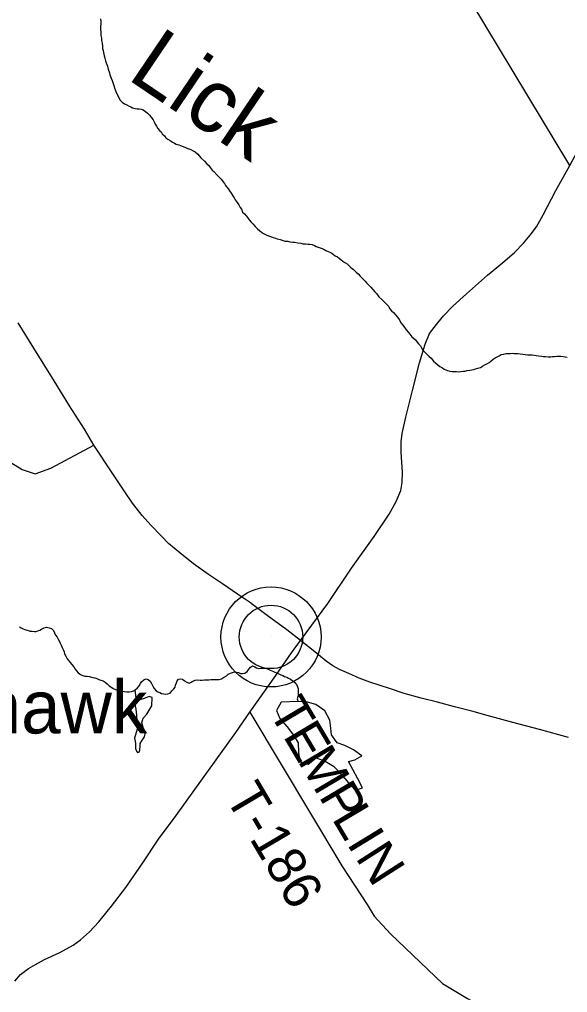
# Model space of a CAD drawing. Extents: x 1310247 to 1664935, y 284496 to 704931.
# Drawn here: x 1521928 to 1526231, y 482450 to 490091 of the extents above; entities that cross this region are included whole.
import ezdxf

# ---------------------------------------------------------------- set-up
doc = ezdxf.new("R2010")
doc.units = 0
for name, color, linetype in [('GM_X_County_Subdivision_Text', 7, 'Continuous'), ('GM_X_Interstate_Route', 7, 'Continuous'), ('GM_X_Interstate_Shield', 7, 'Continuous'), ('GM_X_Major_River_Text', 7, 'Continuous'), ('GM_X_Minor_Lake_Text', 7, 'Continuous'), ('GM_X_Minor_River', 7, 'Continuous'), ('GM_X_Minor_River_Text', 7, 'Continuous'), ('GM_X_Township_Subdivision', 7, 'Continuous'), ('GM_X_Unincorporated', 7, 'Continuous')]:
    doc.layers.add(name, color=color, linetype=linetype)

msp = doc.modelspace()

# ---------------------------------------------------------------- linework, layer by layer
at = {"layer": 'GM_X_County_Subdivision_Text'}
for points in [[(1526248.1, 488943.2), (1525036.4, 490957.3), (1524729, 491455.9)], [(1520140.5, 488364.1), (1521510.8, 486838.8), (1521860.8, 486610.7), (1521948.3, 486557.2), (1522050.3, 486523.6), (1522173.5, 486567.8), (1522511.5, 486747)], [(1523736.8, 484652.2), (1524459, 483445.9), (1524657.2, 483142), (1524714, 483048.9), (1524840.4, 482910.5), (1525250.1, 482521.1), (1525445.1, 482403.8), (1525520.8, 482362.5), (1525596.5, 482321.2), (1525785.4, 482195.9), (1526960.3, 481666.3), (1527075.6, 481590.3), (1527271.1, 481376.7), (1527506.2, 481120.4), (1527559.8, 481085.4), (1527606.1, 481086.7), (1529672.3, 482277.8)]]:
    msp.add_lwpolyline(points, dxfattribs=at)
at = {"layer": 'GM_X_Interstate_Shield'}
for points in [[(1525245.4, 487749.5), (1525246, 487750.4), (1525256.2, 487763.3), (1525330.9, 487839.4), (1525438.4, 487936.8), (1525603.6, 488082.7), (1525721.2, 488179.7), (1525814.1, 488261.4), (1525884.6, 488333.7), (1525938.8, 488396.4), (1525987, 488463.3), (1526040, 488556.1), (1526140.1, 488748), (1526248.1, 488943.2), (1526375.8, 489176.9), (1526494.9, 489400.4), (1526639.6, 489673.3), (1526769.6, 489926.6), (1526885.1, 490164.2)], [(1526238.3, 484453.9), (1526010.3, 484514.5), (1525802.5, 484570.5), (1525600.6, 484626.4), (1525478.7, 484659.9), (1525344.7, 484693.8), (1525208.8, 484729.7), (1525080.8, 484761.4), (1524948.9, 484799.2), (1524833.2, 484838.6), (1524679.5, 484887.1), (1524593.8, 484919.6), (1524514.2, 484954), (1524440.6, 484986.1), (1524387, 485015.8), (1524335.7, 485051.3), (1524247.1, 485124.1), (1524134.9, 485215.5), (1524028.4, 485296.8), (1523872.5, 485411.6), (1523748.3, 485505.4), (1523750.3, 485505.4), (1523639.6, 485578.7), (1523521.1, 485660.3), (1523412.3, 485733.6), (1523293.9, 485817.3), (1523187.5, 485902.5), (1523098.9, 485975.3), (1523042.2, 486033.1), (1522960, 486119.7), (1522891.7, 486195.9), (1522815.8, 486292.4), (1522750.1, 486388.6), (1522655.4, 486531.7), (1522511.5, 486747), (1522437.5, 486873), (1522319.8, 487057), (1522200.5, 487253.1), (1522040.5, 487508.4), (1521917.3, 487708.6)], [(1524925.9, 486708.7), (1524925.9, 486708.7), (1524926.1, 486773), (1524932, 486839.1), (1524961.8, 486966.7), (1525014, 487176), (1525068.5, 487393.2), (1525113, 487540.5), (1525147.6, 487625.8), (1525201.9, 487694.6), (1525245.4, 487749.5)], [(1521890.4, 482540.7), (1521936.1, 482591.7), (1521997.8, 482638.1), (1522053.1, 482670.7), (1522124.7, 482710.8), (1522245.1, 482765.6), (1522349.4, 482820.9), (1522407, 482863.4), (1522477.3, 482927.7), (1522552, 483005.9), (1522650.1, 483129.6), (1522763, 483275), (1522895.3, 483468), (1523019.3, 483653.2), (1523157.5, 483839.9), (1523304.3, 484044.6), (1523627.1, 484493.2), (1523736.8, 484652.2), (1523939.8, 484940), (1524063.6, 485117.2), (1524134.9, 485215.5), (1524348.5, 485504.6), (1524535.6, 485782.4), (1524713.8, 486030.3), (1524831.5, 486205.6), (1524886.7, 486304.4), (1524921.4, 486391.7), (1524933.2, 486453.6), (1524935.5, 486535.9), (1524925.9, 486692.7), (1524925.9, 486708.7)]]:
    msp.add_lwpolyline(points, dxfattribs=at)
at = {"layer": 'GM_X_Major_River_Text'}
msp.add_line((1523903, 485242.2), (1523903, 485242.2), dxfattribs=at)
at = {"layer": 'GM_X_Minor_River'}
for points in [[(1522847.4, 484741.1), (1522837, 484725.3), (1522834.7, 484713.3), (1522842, 484675), (1522847.2, 484628.7), (1522850.2, 484578.4), (1522851.1, 484518.1), (1522831.5, 484446.2), (1522838.8, 484407.9), (1522838, 484365.8), (1522845.7, 484345.5), (1522853.5, 484335.3), (1522869.7, 484339), (1522874.6, 484379.1), (1522875.1, 484405.2), (1522887.6, 484427.1), (1522908.3, 484456.8), (1522914.9, 484480.8)], [(1522914.9, 484480.8), (1522909.4, 484509), (1522899.7, 484531.3), (1522888.3, 484567.6), (1522899.1, 484603.6), (1522928, 484637.1), (1522967.5, 484700.6), (1522970.9, 484766.9), (1522946.8, 484775.3), (1522908.2, 484758), (1522847.4, 484741.1)], [(1524117.4, 484734.6), (1523982.2, 484729.2), (1523944.7, 484665.6), (1523971.7, 484602.8), (1524028.8, 484535.5), (1524072.1, 484482.4), (1524085.8, 484462.1)], [(1524085.8, 484462.1), (1524115.1, 484411.3), (1524117.6, 484334.9), (1524128.2, 484260.4), (1524194.4, 484243.1), (1524257.9, 484294), (1524328, 484266.6), (1524393.7, 484227.1), (1524453, 484165.8), (1524510.1, 484096.4), (1524563.4, 484039.1), (1524620.2, 484058.1), (1524585.3, 484129), (1524544.4, 484202.1), (1524511.4, 484263), (1524562, 484276.1), (1524615.1, 484309.2), (1524551.5, 484354.6), (1524483.6, 484390.1), (1524423.5, 484411.3), (1524378.4, 484472.5), (1524373.3, 484524.8), (1524364.5, 484589.2), (1524325.6, 484662.2), (1524256, 484711.8), (1524189.8, 484729.1), (1524117.4, 484734.6)]]:
    msp.add_lwpolyline(points, dxfattribs=at)
at = {"layer": 'GM_X_Minor_River_Text'}
for points in [[(1522564.7, 490095.3), (1522566.1, 490073.2), (1522565.8, 490059.2), (1522565.1, 490031.1), (1522564.7, 490017.1), (1522566, 489989), (1522567.4, 489964.9), (1522570.9, 489942.7), (1522572.5, 489924.6), (1522576, 489904.5), (1522579.4, 489880.3), (1522581, 489862.2), (1522584.6, 489848.1), (1522588.2, 489829.9), (1522593.6, 489803.7), (1522599.2, 489787.5), (1522604.7, 489765.3), (1522608.3, 489751.2), (1522619.7, 489722.8), (1522625.1, 489700.6), (1522634.5, 489672.3), (1522638.1, 489656.2), (1522647.5, 489629.9), (1522655.1, 489611.6), (1522662.5, 489587.4), (1522670.1, 489571.2), (1522673.7, 489553), (1522683.2, 489532.7), (1522686.8, 489516.6), (1522696.4, 489498.3), (1522707.9, 489476), (1522717.5, 489457.7), (1522735.2, 489441.2), (1522753, 489428.7), (1522770.8, 489420.3), (1522788.7, 489409.8), (1522802.6, 489403.5), (1522816.5, 489397.1), (1522834.4, 489390.6), (1522852.4, 489388.2), (1522866.5, 489387.8), (1522884.5, 489387.4), (1522898.4, 489381.1), (1522916.2, 489368.6), (1522931.9, 489354.2), (1522947.6, 489339.8), (1522959.3, 489325.4)], [(1522959.3, 489325.4), (1522976.8, 489302.9), (1522984.5, 489286.7), (1522994.1, 489268.4), (1523003.7, 489252.1), (1523015.3, 489233.8), (1523027, 489219.5), (1523040.8, 489207.1), (1523048.4, 489192.9), (1523066.1, 489176.4), (1523077.8, 489162.1), (1523091.6, 489151.7), (1523111.4, 489139.2), (1523129.2, 489126.7), (1523145, 489118.3), (1523158.9, 489112), (1523178.9, 489105.5), (1523192.8, 489101.1), (1523212.7, 489092.6), (1523230.6, 489086.1), (1523250.5, 489077.6), (1523272.4, 489069.1), (1523292.2, 489058.6), (1523308.1, 489050.2), (1523327.7, 489033.6), (1523351.1, 489003), (1523380.6, 488978.2), (1523398.2, 488957.7), (1523415.9, 488943.2), (1523425.6, 488929), (1523441.1, 488908.5), (1523454.9, 488896.2), (1523476.4, 488871.6), (1523494.1, 488855.1), (1523511.7, 488836.6), (1523525.3, 488818.2), (1523536.9, 488801.9), (1523546.6, 488787.6), (1523556.3, 488773.3), (1523568, 488759), (1523577.7, 488744.7), (1523589.3, 488726.4), (1523602.8, 488706), (1523612.5, 488689.7), (1523622.2, 488675.4), (1523637.7, 488653), (1523649.3, 488634.7), (1523660.8, 488614.3), (1523670.5, 488600), (1523680, 488577.7), (1523693.8, 488565.4), (1523707.4, 488549), (1523721.1, 488532.6), (1523730.8, 488518.3), (1523746.3, 488497.9), (1523760.1, 488485.5), (1523779.7, 488465), (1523797.3, 488446.5), (1523813, 488434.1), (1523828.8, 488421.7), (1523844.6, 488409.2), (1523864.4, 488398.7), (1523882.3, 488392.3), (1523906.2, 488383.7), (1523920.2, 488379.3), (1523938.1, 488372.9), (1523952, 488368.5), (1523974, 488362), (1523997.9, 488355.4), (1524011.9, 488351), (1524033.9, 488348.5), (1524051.9, 488344.1), (1524073.9, 488341.5), (1524090, 488341.1), (1524114, 488336.5), (1524136, 488334), (1524154, 488329.6), (1524174.1, 488329.1), (1524192.1, 488326.6), (1524208.1, 488326.2), (1524226.2, 488323.8), (1524244, 488315.3), (1524257.9, 488309), (1524273.8, 488302.6), (1524289.8, 488296.2), (1524303.7, 488291.8), (1524319.6, 488285.4), (1524333.5, 488277.1), (1524351.4, 488268.6), (1524365.3, 488264.3), (1524379.2, 488255.9), (1524406.8, 488235.2), (1524424.7, 488226.7), (1524438.5, 488216.4), (1524454.2, 488204), (1524468, 488193.6), (1524481.8, 488183.2), (1524499.6, 488170.8), (1524515.3, 488156.3), (1524529.1, 488144), (1524550.7, 488127.4)], [(1524550.7, 488127.4), (1524570.3, 488106.8), (1524586, 488092.4), (1524601.7, 488076), (1524621.3, 488057.5), (1524640.9, 488036.9), (1524652.6, 488022.6), (1524670.2, 488004.1), (1524687.9, 487987.6), (1524703.5, 487969.2), (1524719.1, 487950.8), (1524732.8, 487936.4), (1524750.3, 487913.9), (1524771.9, 487891.3), (1524791.5, 487872.8), (1524809.1, 487854.3), (1524826.8, 487835.8), (1524834.4, 487821.6), (1524850, 487803.2), (1524863.8, 487788.8), (1524879.4, 487770.3), (1524895, 487751.9), (1524908.6, 487735.5), (1524924, 487707.1), (1524945.4, 487680.5), (1524964.9, 487653.9), (1524982.4, 487633.4), (1524994.1, 487619.1), (1525009.7, 487598.7), (1525037.2, 487573.9), (1525050.9, 487557.5), (1525060.5, 487543.3), (1525076.2, 487526.8), (1525083.9, 487512.6), (1525095.5, 487494.3), (1525122.9, 487465.5), (1525144.5, 487445), (1525160.2, 487430.5), (1525179.7, 487408), (1525197.4, 487391.5), (1525213.2, 487379.1), (1525228.9, 487366.7), (1525248.7, 487354.1), (1525262.6, 487345.8), (1525288.4, 487335.1), (1525306.3, 487328.7), (1525324.3, 487326.2), (1525344.4, 487325.8), (1525358.5, 487325.4), (1525374.5, 487325), (1525392.7, 487326.6), (1525410.8, 487328.2), (1525426.9, 487329.8), (1525441, 487333.5), (1525463.2, 487336.9), (1525479.4, 487340.6), (1525495.5, 487342.2), (1525509.7, 487347.9), (1525527.9, 487351.4), (1525548.2, 487359), (1525564.5, 487368.6), (1525580.8, 487378.2), (1525597.1, 487387.9), (1525615.4, 487397.5), (1525629.7, 487407.2), (1525648.2, 487422.8), (1525662.5, 487432.5), (1525678.8, 487442.1), (1525693.1, 487449.8), (1525709.4, 487459.4), (1525729.6, 487462.9), (1525749.7, 487466.5), (1525763.8, 487468.1), (1525781.9, 487467.7), (1525796, 487469.4), (1525810.1, 487469), (1525826.1, 487468.6), (1525844.2, 487468.2), (1525858.2, 487465.9), (1525880.2, 487463.3), (1525898.2, 487458.9), (1525918.3, 487458.4), (1525934.4, 487458), (1525952.4, 487457.6), (1525970.4, 487455.1), (1525984.4, 487452.8), (1526002.5, 487450.3), (1526026.5, 487447.8), (1526040.5, 487445.4), (1526058.6, 487445), (1526078.6, 487442.5), (1526098.7, 487442), (1526112.8, 487443.7), (1526128.9, 487445.3), (1526147, 487446.9), (1526165.1, 487446.4), (1526179.2, 487446.1), (1526197.2, 487443.6), (1526211.2, 487441.3), (1526229.2, 487438.9)], [(1521927.5, 485321.5), (1521941.3, 485313.1), (1521957.2, 485304.7), (1521971.1, 485300.3), (1521995, 485291.8), (1522013, 485287.3), (1522027.1, 485287), (1522045.1, 485284.5), (1522059.2, 485286.2), (1522073.3, 485289.9), (1522087.5, 485295.5), (1522101.8, 485303.2), (1522122.2, 485314.8), (1522140.3, 485318.3), (1522160.3, 485313.8), (1522178.2, 485307.4), (1522193.9, 485293), (1522203.5, 485274.7), (1522211.1, 485256.5), (1522224.8, 485240.1), (1522232.4, 485223.8), (1522242, 485207.5), (1522247.7, 485193.4), (1522255.4, 485177.1), (1522262.9, 485158.9), (1522270.6, 485144.7), (1522278.2, 485124.4), (1522281.8, 485108.3), (1522291.4, 485090), (1522303, 485071.6), (1522316.6, 485055.3), (1522326.3, 485041), (1522340, 485024.6), (1522353.6, 485008.2), (1522365.2, 484989.9), (1522376.9, 484975.6), (1522388.6, 484959.2), (1522406.3, 484946.8), (1522424.2, 484938.3), (1522442.2, 484933.9), (1522458.2, 484933.5), (1522476.3, 484931), (1522504.2, 484924.3), (1522520.2, 484920), (1522536.1, 484915.5), (1522552, 484907.1), (1522566, 484902.8), (1522583.9, 484896.3), (1522599.7, 484885.9), (1522617.5, 484873.5), (1522631.2, 484859.1), (1522645, 484850.7), (1522662.7, 484836.2), (1522680.7, 484829.8), (1522698.6, 484823.3), (1522718.6, 484818.8), (1522734.6, 484816.5), (1522752.6, 484814), (1522770.6, 484811.6), (1522788.7, 484811.1), (1522806.8, 484812.7), (1522823, 484818.3), (1522837.3, 484826), (1522855.7, 484841.6), (1522868.2, 484859.4), (1522878.7, 484877.2), (1522887.1, 484891), (1522905.6, 484906.6), (1522919.8, 484912.3), (1522937.7, 484907.9), (1522953.5, 484895.5), (1522965.1, 484877.1), (1522974.7, 484856.8), (1522984.2, 484836.5), (1522999.9, 484820.1), (1523013.7, 484811.7), (1523029.6, 484805.3), (1523043.5, 484799), (1523057.5, 484796.6), (1523077.6, 484794.1), (1523091.7, 484795.8), (1523109.9, 484801.4), (1523124.4, 484819.1), (1523140.9, 484834.8)], [(1523140.9, 484834.8), (1523149.2, 484848.6), (1523153.6, 484864.5), (1523160.1, 484882.5), (1523166.5, 484896.3), (1523176.9, 484910.1), (1523191, 484913.8), (1523209, 484909.4), (1523224.8, 484896.9), (1523242.6, 484886.5), (1523260.5, 484880), (1523274.8, 484887.7), (1523289, 484895.4), (1523307.3, 484903), (1523329.4, 484904.5), (1523347.5, 484904), (1523361.5, 484903.7), (1523381.7, 484905.2), (1523401.8, 484906.7), (1523415.8, 484906.4), (1523430, 484908), (1523446, 484907.7), (1523464.1, 484907.2), (1523478.2, 484908.9), (1523496.3, 484908.5), (1523514.4, 484912), (1523530.8, 484923.7), (1523553.2, 484937.2), (1523567.6, 484948.9), (1523583.9, 484958.5), (1523600.1, 484964.1), (1523616.3, 484967.8), (1523632.3, 484965.4), (1523648.3, 484963), (1523664.1, 484954.6), (1523678.2, 484954.2), (1523696.4, 484957.8), (1523714.8, 484971.4), (1523731.4, 484991.1), (1523741.7, 485004.9), (1523758.1, 485016.5), (1523776, 485008), (1523789.8, 484999.7), (1523807.8, 484995.2), (1523821.9, 484996.9), (1523838, 484996.5), (1523858, 484996), (1523876, 484991.6), (1523889.9, 484985.2), (1523903.8, 484978.9), (1523917.7, 484972.5), (1523931.6, 484966.2), (1523945.5, 484959.8), (1523963.4, 484951.4), (1523981.3, 484944.9), (1523995.2, 484938.5), (1524009.1, 484932.2), (1524027.1, 484925.7), (1524041, 484919.4), (1524056.8, 484911), (1524074.6, 484898.5), (1524090.3, 484884.1), (1524104, 484867.7), (1524109.6, 484851.5), (1524115.3, 484837.3), (1524114.9, 484821.3), (1524116.5, 484807.2), (1524116.1, 484789.2), (1524113.7, 484775.2), (1524109.3, 484757.2), (1524117.4, 484734.6)], [(1522847.4, 484741.1), (1522837.3, 484826)]]:
    msp.add_lwpolyline(points, dxfattribs=at)
at = {"layer": 'GM_X_Unincorporated'}
for radius in [392.8, 249]:
    msp.add_circle((1523903, 485242.2), radius, dxfattribs=at)

# ---------------------------------------------------------------- texts
at = {"layer": 'GM_X_Interstate_Route'}
msp.add_text('Blackhawk', height=417, rotation=0.00001, dxfattribs=at).set_placement((1520266.9, 484484.4))
at = {"layer": 'GM_X_Minor_Lake_Text'}
msp.add_text('Lick', height=500.03, rotation=325.93891, dxfattribs=at).set_placement((1522763.4, 489630))
at = {"layer": 'GM_X_Township_Subdivision'}
for s, rotation, p in [('T', 300.60657, (1523878.7, 484658.5)), ('E', 300.60943, (1523993, 484465.4)), ('M', 300.60767, (1524107.3, 484272.2)), ('T-186', 300.57944, (1523536.6, 483986.5)), ('P', 300.61061, (1524273.1, 483992)), ('L', 300.72813, (1524376.5, 483817.2)), ('I', 301.43188, (1524493.1, 483620.9)), ('N', 302.64361, (1524561, 483510))]:
    msp.add_text(s, height=300, rotation=rotation, dxfattribs=at).set_placement(p)

doc.saveas('drawing.dxf')
